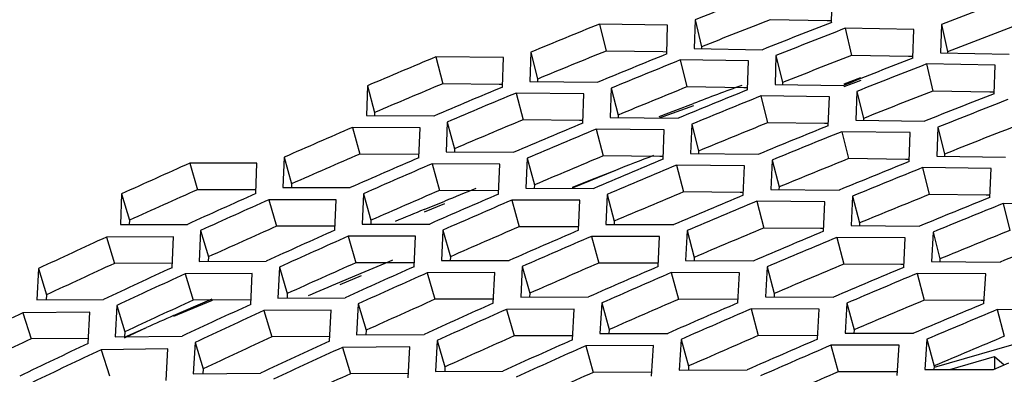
# Model space of a CAD drawing. Header units: millimetres. Extents: x 0 to 420, y 0 to 297.
# Tile 454 of 514: x 339.09 to 342.44, y 248.55 to 249.75. Entities that reach past the tile are written whole.
import ezdxf

# ---------------------------------------------------------------- set-up
doc = ezdxf.new("R2010")
doc.units = ezdxf.units.MM
doc.header["$LTSCALE"] = 23.1
doc.layers.get('0').update_dxf_attribs({"linetype": 'CONTINUOUS'})

msp = doc.modelspace()

# ---------------------------------------------------------------- linework, layer by layer
at = {"color": 3, "linetype": 'Continuous'}
for p, q in [((341.8516, 249.7428), (341.854, 249.839)), ((341.2944, 249.7332), (341.0631, 249.7369)), ((341.2917, 249.6353), (341.2944, 249.7332)), ((341.3875, 249.7512), (341.3848, 249.6536)), ((342.2243, 249.7353), (342.2215, 249.6392)), ((342.1305, 249.718), (341.8977, 249.7226)), ((342.1277, 249.6216), (342.1305, 249.718)), ((340.8298, 249.6415), (340.8269, 249.5422)), ((341.3848, 249.6536), (341.6167, 249.6499)), ((342.2215, 249.6392), (342.455, 249.6346)), ((340.7371, 249.6228), (340.5071, 249.6253)), ((340.7341, 249.5232), (340.7371, 249.6228)), ((341.5691, 249.6116), (341.3374, 249.615)), ((341.5659, 249.5135), (341.5691, 249.6116)), ((341.6625, 249.6296), (341.6594, 249.5318)), ((342.407, 249.5971), (342.1737, 249.6014)), ((342.4037, 249.5005), (342.407, 249.5971)), ((340.8269, 249.5422), (341.0575, 249.5396)), ((340.2746, 249.5272), (340.2714, 249.4262)), ((341.0101, 249.5004), (340.7796, 249.5027)), ((341.0066, 249.4006), (341.0101, 249.5004)), ((341.1031, 249.5192), (341.0997, 249.4197)), ((341.6594, 249.5318), (341.8917, 249.5284)), ((341.9375, 249.5081), (341.9339, 249.4101)), ((341.8438, 249.4899), (341.6116, 249.4932)), ((341.8402, 249.3916), (341.8438, 249.4899)), ((340.2714, 249.4262), (340.5009, 249.4247)), ((340.5461, 249.4042), (340.5424, 249.303)), ((341.0997, 249.4197), (341.3308, 249.4174)), ((341.9339, 249.4101), (342.1667, 249.4068)), ((340.4535, 249.3846), (340.2242, 249.3858)), ((340.4498, 249.283), (340.4535, 249.3846)), ((341.283, 249.378), (341.052, 249.3801)), ((341.2791, 249.278), (341.283, 249.378)), ((341.3763, 249.397), (341.3724, 249.2973)), ((342.1186, 249.3683), (341.8859, 249.3713)), ((342.1144, 249.2698), (342.1186, 249.3683)), ((342.2126, 249.3866), (342.2085, 249.2884)), ((340.5424, 249.303), (340.7724, 249.3017)), ((339.9917, 249.2845), (339.9877, 249.1816)), ((340.8176, 249.2812), (340.8134, 249.1797)), ((341.3724, 249.2973), (341.6041, 249.2951)), ((341.6496, 249.2747), (341.6452, 249.1748)), ((342.2085, 249.2884), (342.4418, 249.2853)), ((339.8996, 249.2641), (339.6714, 249.2644)), ((339.8955, 249.1609), (339.8996, 249.2641)), ((340.7247, 249.2614), (340.4949, 249.2625)), ((340.7205, 249.1597), (340.7247, 249.2614)), ((341.556, 249.2556), (341.3245, 249.2576)), ((341.5516, 249.1554), (341.556, 249.2556)), ((342.3933, 249.2466), (342.1601, 249.2494)), ((342.3887, 249.1479), (342.3933, 249.2466)), ((339.9877, 249.1816), (340.2165, 249.1814)), ((340.8134, 249.1797), (341.0439, 249.1787)), ((341.6452, 249.1748), (341.8773, 249.1729)), ((339.4399, 249.1603), (339.4357, 249.0557)), ((340.169, 249.1402), (339.9404, 249.1402)), ((340.1645, 249.0368), (340.169, 249.1402)), ((340.2614, 249.1608), (340.257, 249.0576)), ((340.9959, 249.1383), (340.7656, 249.1392)), ((340.9912, 249.0364), (340.9959, 249.1383)), ((341.0891, 249.1582), (341.0844, 249.0565)), ((341.829, 249.1333), (341.597, 249.135)), ((341.824, 249.0328), (341.829, 249.1333)), ((341.9229, 249.1525), (341.918, 249.0523)), ((342.668, 249.125), (342.4344, 249.1276)), ((339.4357, 249.0557), (339.6632, 249.0565)), ((339.7079, 249.0358), (339.7031, 248.9309)), ((340.257, 249.0576), (340.4862, 249.0576)), ((340.5312, 249.037), (340.5262, 248.9336)), ((341.0844, 249.0565), (341.3153, 249.0557)), ((341.3606, 249.0352), (341.3554, 248.9333)), ((341.918, 249.0523), (342.1506, 249.0506)), ((339.6159, 249.0145), (339.3885, 249.0135)), ((339.6111, 248.9094), (339.6159, 249.0145)), ((340.4384, 249.0163), (340.2093, 249.0161)), ((340.4334, 248.9127), (340.4384, 249.0163)), ((341.2671, 249.0152), (341.0363, 249.0158)), ((341.2619, 248.913), (341.2671, 249.0152)), ((342.1019, 249.0109), (341.8694, 249.0124)), ((342.0965, 248.9102), (342.1019, 249.0109)), ((342.1961, 249.0302), (342.1907, 248.9299)), ((339.7031, 248.9309), (339.9312, 248.932)), ((340.5262, 248.9336), (340.7559, 248.9339)), ((341.3554, 248.9333), (341.5868, 248.9327)), ((339.157, 248.9063), (339.152, 248.7998)), ((339.9758, 248.9112), (339.9706, 248.8062)), ((340.8009, 248.9132), (340.7954, 248.8097)), ((341.6321, 248.9122), (341.6264, 248.8101)), ((342.1907, 248.9299), (342.4238, 248.9283)), ((339.8835, 248.8898), (339.6556, 248.8886)), ((339.8783, 248.7845), (339.8835, 248.8898)), ((340.7078, 248.8925), (340.4782, 248.892)), ((340.7024, 248.7886), (340.7078, 248.8925)), ((341.5383, 248.8921), (341.307, 248.8925)), ((341.5326, 248.7897), (341.5383, 248.8921)), ((342.3749, 248.8885), (342.1419, 248.8898)), ((342.369, 248.7877), (342.3749, 248.8885)), ((339.152, 248.7998), (339.3788, 248.8018)), ((339.9706, 248.8062), (340.1991, 248.8074)), ((340.7954, 248.8097), (341.0256, 248.8101)), ((341.6264, 248.8101), (341.8583, 248.8097)), ((339.4232, 248.7809), (339.4177, 248.6742)), ((340.1512, 248.7651), (339.9228, 248.7637)), ((340.1455, 248.6596), (340.1512, 248.7651)), ((340.2438, 248.7867), (340.2381, 248.6814)), ((340.9773, 248.7686), (340.7472, 248.7679)), ((340.9713, 248.6645), (340.9773, 248.7686)), ((341.0706, 248.7895), (341.0647, 248.6857)), ((341.8095, 248.7689), (341.5777, 248.7692)), ((341.8033, 248.6664), (341.8095, 248.7689)), ((341.9036, 248.7892), (341.8974, 248.6869)), ((342.6479, 248.7661), (342.4144, 248.7672)), ((339.3313, 248.7588), (339.1047, 248.7565)), ((339.3259, 248.6518), (339.3313, 248.7588)), ((339.4177, 248.6742), (339.645, 248.6765)), ((340.2381, 248.6814), (340.4671, 248.6829)), ((341.0647, 248.6857), (341.2954, 248.6863)), ((341.3403, 248.6657), (341.3339, 248.5617)), ((341.8974, 248.6869), (342.1298, 248.6867)), ((342.1751, 248.6662), (342.1684, 248.5637)), ((339.5972, 248.6333), (339.3701, 248.6308)), ((339.5913, 248.526), (339.5972, 248.6333)), ((339.6894, 248.6556), (339.6834, 248.5486)), ((340.4188, 248.6405), (340.19, 248.6388)), ((340.4126, 248.5347), (340.4188, 248.6405)), ((340.5117, 248.6621), (340.5056, 248.5566)), ((341.2467, 248.6447), (341.0161, 248.6438)), ((341.2402, 248.5404), (341.2467, 248.6447)), ((342.0807, 248.6458), (341.8484, 248.6458)), ((342.074, 248.543), (342.0807, 248.6458)), ((341.3339, 248.5617), (341.5651, 248.5626)), ((342.1684, 248.5637), (342.4013, 248.5637)), ((342.4013, 248.5637), (342.4532, 248.5858)), ((339.6834, 248.5486), (339.9112, 248.5511)), ((340.5056, 248.5566), (340.735, 248.5583))]:
    msp.add_line(p, q, dxfattribs=at)
at = {"color": 7, "linetype": 'Continuous'}
for p, q in [((341.0631, 249.7369), (341.0857, 249.6454)), ((341.3875, 249.7512), (341.4096, 249.6595)), ((341.8365, 249.7478), (341.6431, 249.7518)), ((341.8517, 249.7474), (341.8365, 249.7478)), ((341.8518, 249.7474), (341.8365, 249.7478)), ((342.2243, 249.7353), (342.2453, 249.6432)), ((341.8977, 249.7226), (341.9192, 249.6306)), ((340.8298, 249.6415), (340.853, 249.5502)), ((341.2782, 249.6422), (341.0857, 249.6454)), ((341.2918, 249.642), (341.2781, 249.6422)), ((341.2918, 249.642), (341.2782, 249.6422)), ((341.4096, 249.6595), (341.4094, 249.6532)), ((342.2453, 249.6432), (342.2452, 249.6387)), ((340.5071, 249.6253), (340.5308, 249.5343)), ((341.3374, 249.615), (341.36, 249.5235)), ((341.6625, 249.6296), (341.6846, 249.5379)), ((342.1129, 249.6268), (341.9192, 249.6306)), ((342.1278, 249.6265), (342.1129, 249.6268)), ((342.1278, 249.6265), (342.1129, 249.6268)), ((342.1737, 249.6014), (342.1952, 249.5095)), ((340.7222, 249.5321), (340.5308, 249.5343)), ((340.853, 249.5502), (340.8528, 249.5419)), ((341.6846, 249.5379), (341.6844, 249.5315)), ((341.9498, 249.5541), (341.8925, 249.5332)), ((341.9505, 249.5451), (341.8932, 249.5242)), ((340.2746, 249.5272), (340.299, 249.4364)), ((340.7343, 249.5319), (340.7222, 249.5321)), ((340.7342, 249.5319), (340.7222, 249.532)), ((340.7796, 249.5027), (340.8033, 249.4117)), ((341.1031, 249.5192), (341.1263, 249.428)), ((341.5528, 249.5206), (341.36, 249.5235)), ((341.566, 249.5203), (341.5528, 249.5206)), ((341.9375, 249.5081), (341.9596, 249.4164)), ((342.3894, 249.5058), (342.1952, 249.5095)), ((342.4038, 249.5055), (342.3893, 249.5058)), ((342.4038, 249.5055), (342.3894, 249.5058)), ((341.3225, 249.4445), (341.3824, 249.4672)), ((341.6116, 249.4932), (341.6342, 249.4016)), ((340.299, 249.4364), (340.2987, 249.426)), ((341.2663, 249.4231), (341.3225, 249.4445)), ((341.2668, 249.418), (341.383, 249.4606)), ((340.5461, 249.4042), (340.5704, 249.3134)), ((340.9951, 249.4096), (340.8033, 249.4117)), ((341.0067, 249.4095), (340.9951, 249.4096)), ((341.0067, 249.4095), (340.9951, 249.4096)), ((341.1263, 249.428), (341.126, 249.4195)), ((341.8275, 249.3989), (341.6342, 249.4016)), ((341.8403, 249.3987), (341.8275, 249.3989)), ((341.9596, 249.4164), (341.9594, 249.4097)), ((340.2242, 249.3858), (340.249, 249.2952)), ((341.052, 249.3801), (341.0757, 249.2891)), ((341.3763, 249.397), (341.3996, 249.3057)), ((341.8859, 249.3713), (341.9085, 249.2798)), ((342.2126, 249.3866), (342.2347, 249.2949)), ((340.5704, 249.3134), (340.5701, 249.3028)), ((341.3996, 249.3057), (341.3993, 249.297)), ((339.9917, 249.2845), (340.0171, 249.1942)), ((340.4502, 249.294), (340.249, 249.2952)), ((340.8176, 249.2812), (340.8419, 249.1904)), ((341.268, 249.2872), (341.0757, 249.2891)), ((341.2792, 249.2871), (341.268, 249.2872)), ((341.6496, 249.2747), (341.6728, 249.1835)), ((342.1021, 249.2772), (341.9085, 249.2798)), ((342.1145, 249.277), (342.1021, 249.2772)), ((342.2347, 249.2949), (342.2344, 249.288)), ((339.6714, 249.2644), (339.6973, 249.1742)), ((340.4949, 249.2625), (340.5197, 249.1719)), ((341.117, 249.24), (340.9704, 249.1791)), ((341.117, 249.24), (341.0327, 249.207)), ((341.3245, 249.2576), (341.3482, 249.1665)), ((342.1601, 249.2494), (342.1827, 249.1579)), ((341.0327, 249.207), (340.9701, 249.1823)), ((339.8961, 249.174), (339.6973, 249.1742)), ((340.0171, 249.1942), (340.0167, 249.1816)), ((340.721, 249.1709), (340.5197, 249.1719)), ((340.8419, 249.1904), (340.8415, 249.1796)), ((341.5409, 249.1648), (341.3482, 249.1665)), ((341.5517, 249.1647), (341.5409, 249.1648)), ((341.6728, 249.1835), (341.6725, 249.1746)), ((341.6728, 249.1835), (341.6725, 249.1746)), ((339.4399, 249.1603), (339.4664, 249.0705)), ((339.9404, 249.1402), (339.9663, 249.0501)), ((340.2614, 249.1608), (340.2869, 249.0704)), ((340.468, 249.1071), (340.5372, 249.1353)), ((340.7656, 249.1392), (340.7904, 249.0486)), ((341.0891, 249.1582), (341.1134, 249.0674)), ((341.597, 249.135), (341.6207, 249.0439)), ((341.9229, 249.1525), (341.9461, 249.0612)), ((342.3768, 249.1555), (342.1827, 249.1579)), ((342.3888, 249.1553), (342.3768, 249.1555)), ((340.4691, 249.0989), (340.5381, 249.1276)), ((342.4344, 249.1276), (342.457, 249.0361)), ((339.4664, 249.0705), (339.4659, 249.0558)), ((340.2869, 249.0704), (340.2863, 249.0576)), ((341.1134, 249.0674), (341.113, 249.0564)), ((339.7079, 249.0358), (339.7344, 248.9459)), ((340.1651, 249.05), (339.9663, 249.0501)), ((340.5312, 249.037), (340.5566, 248.9467)), ((340.9918, 249.0477), (340.7904, 249.0486)), ((341.3606, 249.0352), (341.3849, 248.9444)), ((341.8137, 249.0424), (341.6207, 249.0439)), ((341.8241, 249.0423), (341.8137, 249.0424)), ((341.9461, 249.0612), (341.9457, 249.0521)), ((341.9461, 249.0612), (341.9457, 249.0521)), ((339.3885, 249.0135), (339.4155, 248.9239)), ((340.2093, 249.0161), (340.2352, 248.926)), ((341.0363, 249.0158), (341.0611, 248.9252)), ((341.8694, 249.0124), (341.8931, 248.9213)), ((342.1961, 249.0302), (342.2193, 248.939)), ((339.7344, 248.9459), (339.7338, 248.9311)), ((340.5566, 248.9467), (340.556, 248.9337)), ((341.3849, 248.9444), (341.3844, 248.9333)), ((342.2193, 248.939), (342.2189, 248.9297)), ((342.2193, 248.939), (342.2189, 248.9297)), ((339.157, 248.9063), (339.1846, 248.817)), ((339.6118, 248.9247), (339.4155, 248.9239)), ((339.9758, 248.9112), (340.0023, 248.8214)), ((340.4341, 248.9261), (340.2352, 248.926)), ((340.8009, 248.9132), (340.8263, 248.8229)), ((341.2625, 248.9246), (341.0611, 248.9252)), ((341.6321, 248.9122), (341.6564, 248.8214)), ((342.0866, 248.92), (341.8931, 248.9213)), ((342.0966, 248.9199), (342.0866, 248.92)), ((342.0966, 248.9199), (342.0866, 248.92)), ((339.6556, 248.8886), (339.6826, 248.799)), ((340.2526, 248.8899), (340.1799, 248.8593)), ((340.2538, 248.8813), (340.181, 248.851)), ((340.4782, 248.892), (340.5041, 248.8019)), ((341.307, 248.8925), (341.3318, 248.8019)), ((342.1419, 248.8898), (342.1656, 248.7988)), ((339.1846, 248.817), (339.1838, 248.8001)), ((339.6167, 248.7447), (339.7482, 248.7993)), ((339.8791, 248.7999), (339.6826, 248.799)), ((339.6916, 248.7795), (339.7475, 248.8038)), ((340.0023, 248.8214), (340.0016, 248.8064)), ((340.7031, 248.8022), (340.5041, 248.8019)), ((340.8263, 248.8229), (340.8257, 248.8097)), ((341.5333, 248.8014), (341.3318, 248.8019)), ((341.6564, 248.8214), (341.6558, 248.8101)), ((342.3595, 248.7976), (342.1656, 248.7988)), ((342.369, 248.7975), (342.3595, 248.7976)), ((342.369, 248.7975), (342.3595, 248.7976)), ((339.4232, 248.7809), (339.4508, 248.6916)), ((339.6163, 248.7467), (339.6916, 248.7795)), ((339.9228, 248.7637), (339.9498, 248.6741)), ((340.2438, 248.7867), (340.2703, 248.6968)), ((340.7472, 248.7679), (340.7731, 248.6778)), ((341.0706, 248.7895), (341.096, 248.6991)), ((341.5777, 248.7692), (341.6025, 248.6786)), ((341.9036, 248.7892), (341.9279, 248.6984)), ((342.4144, 248.7672), (342.4381, 248.6762)), ((339.1047, 248.7565), (339.1328, 248.6674)), ((339.4496, 248.6733), (339.5239, 248.7061)), ((339.4498, 248.6716), (339.5239, 248.7061)), ((340.2703, 248.6968), (340.2695, 248.6816)), ((341.096, 248.6991), (341.0953, 248.6858)), ((341.9279, 248.6984), (341.9272, 248.6869)), ((339.3268, 248.6693), (339.1328, 248.6674)), ((339.4508, 248.6916), (339.45, 248.6745)), ((340.1463, 248.6752), (339.9498, 248.6741)), ((340.9721, 248.6783), (340.7731, 248.6778)), ((341.3403, 248.6657), (341.3657, 248.5754)), ((341.8041, 248.6783), (341.6025, 248.6786)), ((342.1751, 248.6662), (342.1994, 248.5754)), ((342.2005, 248.5716), (342.5606, 248.6756)), ((339.3701, 248.6308), (339.3982, 248.5417)), ((339.6894, 248.6556), (339.717, 248.5663)), ((340.19, 248.6388), (340.217, 248.5491)), ((340.5117, 248.6621), (340.5382, 248.5723)), ((341.0161, 248.6438), (341.042, 248.5537)), ((341.8484, 248.6458), (341.8732, 248.5552)), ((342.2532, 248.5637), (342.4051, 248.6076)), ((342.4051, 248.6076), (342.4051, 248.5643)), ((342.4051, 248.6076), (342.4378, 248.5792)), ((339.717, 248.5663), (339.7161, 248.549)), ((340.5382, 248.5723), (340.5374, 248.5569)), ((341.3657, 248.5754), (341.365, 248.5618)), ((342.1994, 248.5754), (342.1987, 248.5637)), ((340.4136, 248.5505), (340.217, 248.5491)), ((341.2411, 248.5544), (341.042, 248.5537)), ((342.0748, 248.5551), (341.8732, 248.5552))]:
    msp.add_line(p, q, dxfattribs=at)
at = {"color": 3, "linetype": 'Continuous'}
for centre, radius, start, end in [((355.8549, 213.4909), 39.0399, 111.3819, 111.75144), ((356.2229, 213.4294), 38.9112, 110.71342, 111.08533), ((355.8248, 213.285), 39.3274, 112.04614, 112.41336), ((356.1349, 213.2624), 39.1769, 111.3819, 111.75144), ((356.1909, 213.2167), 39.2043, 111.3819, 111.75144), ((356.1053, 213.0553), 39.4657, 112.04614, 112.41336), ((355.797, 213.0847), 39.6106, 112.70623, 113.07118), ((356.1614, 213.0093), 39.4934, 112.04614, 112.41336), ((356.4708, 212.9881), 39.3413, 111.3819, 111.75144), ((356.5268, 212.9424), 39.3687, 111.3819, 111.75144), ((356.0779, 212.8538), 39.7501, 112.70623, 113.07118), ((356.1341, 212.8076), 39.7781, 112.70623, 113.07118), ((356.4418, 212.7796), 39.6317, 112.04614, 112.41336), ((356.8068, 212.7139), 39.5057, 111.3819, 111.75144), ((356.4979, 212.7336), 39.6593, 112.04614, 112.41336), ((356.8628, 212.6682), 39.5331, 111.3819, 111.75144), ((356.4151, 212.5767), 39.9176, 112.70623, 113.07118), ((356.109, 212.6118), 40.0581, 113.36225, 113.72499), ((356.4713, 212.5305), 39.9456, 112.70623, 113.07118), ((356.7783, 212.5039), 39.7976, 112.04614, 112.41336), ((356.8344, 212.458), 39.8253, 112.04614, 112.41336), ((356.3904, 212.3797), 40.199, 113.36225, 113.72499), ((356.7522, 212.2996), 40.0851, 112.70623, 113.07118), ((357.1149, 212.2282), 39.9636, 112.04614, 112.41336), ((356.0857, 212.4222), 40.3333, 114.01432, 114.3749), ((356.4467, 212.3333), 40.2272, 113.36225, 113.72499), ((356.8084, 212.2534), 40.1131, 112.70623, 113.07118), ((357.171, 212.1823), 39.9912, 112.04614, 112.41336), ((356.3676, 212.1889), 40.4754, 114.01432, 114.3749), ((356.424, 212.1423), 40.5038, 114.01432, 114.3749), ((356.7282, 212.1012), 40.368, 113.36225, 113.72499), ((356.7845, 212.0548), 40.3962, 113.36225, 113.72499), ((357.0893, 212.0225), 40.2527, 112.70623, 113.07118), ((357.1455, 211.9763), 40.2806, 112.70623, 113.07118), ((357.4514, 211.9526), 40.1295, 112.04614, 112.41336), ((357.5075, 211.9066), 40.1572, 112.04614, 112.41336), ((356.706, 211.909), 40.646, 114.01432, 114.3749), ((357.0659, 211.8227), 40.5371, 113.36225, 113.72499), ((357.4265, 211.7454), 40.4202, 112.70623, 113.07118), ((356.4029, 211.9576), 40.7753, 114.66251, 115.02099), ((356.7624, 211.8624), 40.6744, 114.01432, 114.3749), ((357.1222, 211.7763), 40.5652, 113.36225, 113.72499), ((357.4827, 211.6992), 40.4481, 112.70623, 113.07118), ((357.7879, 211.6769), 40.2955, 112.04614, 112.41336), ((356.6854, 211.7232), 40.9187, 114.66251, 115.02099), ((357.0443, 211.6291), 40.8165, 114.01432, 114.3749), ((357.4036, 211.5442), 40.7061, 113.36225, 113.72499), ((357.7636, 211.4683), 40.5877, 112.70623, 113.07118), ((356.7419, 211.6763), 40.9474, 114.66251, 115.02099), ((357.1007, 211.5824), 40.845, 114.01432, 114.3749), ((357.4599, 211.4978), 40.7343, 113.36225, 113.72499), ((357.8198, 211.4221), 40.6156, 112.70623, 113.07118), ((357.0243, 211.442), 41.0908, 114.66251, 115.02099), ((357.0808, 211.3951), 41.1194, 114.66251, 115.02099), ((357.3827, 211.3492), 40.9871, 114.01432, 114.3749), ((357.4391, 211.3025), 41.0155, 114.01432, 114.3749), ((357.7414, 211.2657), 40.8751, 113.36225, 113.72499), ((357.7977, 211.2193), 40.9033, 113.36225, 113.72499), ((358.1007, 211.1912), 40.7552, 112.70623, 113.07118), ((358.1569, 211.145), 40.7831, 112.70623, 113.07118), ((356.7227, 211.497), 41.2149, 115.30694, 115.66336), ((357.721, 211.0693), 41.1576, 114.01432, 114.3749), ((358.0791, 210.9872), 41.0442, 113.36225, 113.72499), ((357.0057, 211.2615), 41.3595, 115.30694, 115.66336), ((357.0623, 211.2144), 41.3884, 115.30694, 115.66336), ((357.3633, 211.1607), 41.2628, 114.66251, 115.02099), ((357.4198, 211.1138), 41.2915, 114.66251, 115.02099), ((357.7774, 211.0226), 41.1861, 114.01432, 114.3749), ((358.1354, 210.9407), 41.0723, 113.36225, 113.72499)]:
    msp.add_arc(centre, radius, start, end, dxfattribs=at)
at = {"color": 7, "linetype": 'Continuous'}
for centre, radius, start, end in [((355.8391, 213.4942), 38.9377, 111.3819, 111.75144), ((356.2075, 213.4317), 38.8099, 110.71342, 111.08533), ((355.8087, 213.2892), 39.2242, 112.04614, 112.41336), ((356.1751, 213.2199), 39.1021, 111.3819, 111.75144), ((355.7805, 213.0898), 39.5064, 112.70623, 113.07118), ((356.1452, 213.0135), 39.3901, 112.04614, 112.41336), ((354.5116, 214.8023), 37.0679, 110.47335, 110.744), ((356.511, 212.9457), 39.2665, 111.3819, 111.75144), ((356.1176, 212.8127), 39.6739, 112.70623, 113.07118), ((356.4817, 212.7378), 39.5561, 112.04614, 112.41336), ((356.847, 212.6715), 39.4309, 111.3819, 111.75144), ((356.0921, 212.6178), 39.953, 113.36225, 113.72499), ((356.4548, 212.5356), 39.8414, 112.70623, 113.07118), ((354.7335, 214.397), 37.4092, 111.13275, 111.34538), ((356.8183, 212.4621), 39.7221, 112.04614, 112.41336), ((356.0684, 212.429), 40.2272, 114.01432, 114.3749), ((356.4298, 212.3392), 40.122, 113.36225, 113.72499), ((354.7918, 214.0845), 37.8385, 111.95875, 112.13085), ((356.7919, 212.2585), 40.0089, 112.70623, 113.07118), ((357.1548, 212.1865), 39.888, 112.04614, 112.41336), ((354.8474, 213.9483), 37.9857, 112.24371, 112.40561), ((356.4067, 212.1491), 40.3978, 114.01432, 114.3749), ((356.7676, 212.0607), 40.2911, 113.36225, 113.72499), ((357.129, 211.9814), 40.1764, 112.70623, 113.07118), ((357.4913, 211.9108), 40.054, 112.04614, 112.41336), ((355.0162, 213.6955), 38.1656, 112.58187, 112.7574), ((356.3852, 211.9653), 40.6683, 114.66251, 115.02099), ((356.7451, 211.8692), 40.5683, 114.01432, 114.3749), ((357.1053, 211.7822), 40.4601, 113.36225, 113.72499), ((357.4661, 211.7043), 40.3439, 112.70623, 113.07118), ((355.0748, 213.5561), 38.3167, 112.8757, 113.04846), ((356.7242, 211.684), 40.8404, 114.66251, 115.02099), ((357.0834, 211.5892), 40.7389, 114.01432, 114.3749), ((357.443, 211.5037), 40.6291, 113.36225, 113.72499), ((357.8033, 211.4272), 40.5114, 112.70623, 113.07118), ((355.124, 213.297), 38.6932, 113.62719, 113.7766), ((356.7046, 211.5055), 41.1069, 115.30694, 115.66336), ((357.0632, 211.4027), 41.0124, 114.66251, 115.02099), ((357.4218, 211.3093), 40.9094, 114.01432, 114.3749), ((357.7808, 211.2252), 40.7982, 113.36225, 113.72499), ((358.1404, 211.1501), 40.6789, 112.70623, 113.07118), ((357.4021, 211.1215), 41.1845, 114.66251, 115.02099), ((357.7601, 211.0294), 41.08, 114.01432, 114.3749), ((358.1185, 210.9467), 40.9672, 113.36225, 113.72499)]:
    msp.add_arc(centre, radius, start, end, dxfattribs=at)
for points, knots in [([(325.7915, 240.4092), (326.9563, 241.5423), (329.3493, 243.6919), (333.1252, 246.5612), (336.9793, 248.9908), (339.6313, 250.325), (340.9508, 250.897)], [0, 0, 0, 0, 0.263163, 0.520257, 0.7671, 1, 1, 1, 1]), ([(335.6507, 242.3708), (337.7736, 243.9181), (342.1785, 246.6247), (346.9884, 248.5386), (349.4067, 249.2373)], [0, 0, 0, 0, 0.510671, 1, 1, 1, 1])]:
    msp.add_open_spline(points, degree=3, knots=knots, dxfattribs=at)
at = {"color": 3, "linetype": 'Continuous'}
msp.add_open_spline([(325.7974, 240.403), (326.9577, 241.5322), (329.3436, 243.674), (333.1141, 246.5301), (336.9676, 248.951), (339.6175, 250.2875), (340.9356, 250.8661)], degree=3, knots=[0, 0, 0, 0, 0.262658, 0.519459, 0.766458, 1, 1, 1, 1], dxfattribs=at)

doc.saveas('drawing.dxf')
